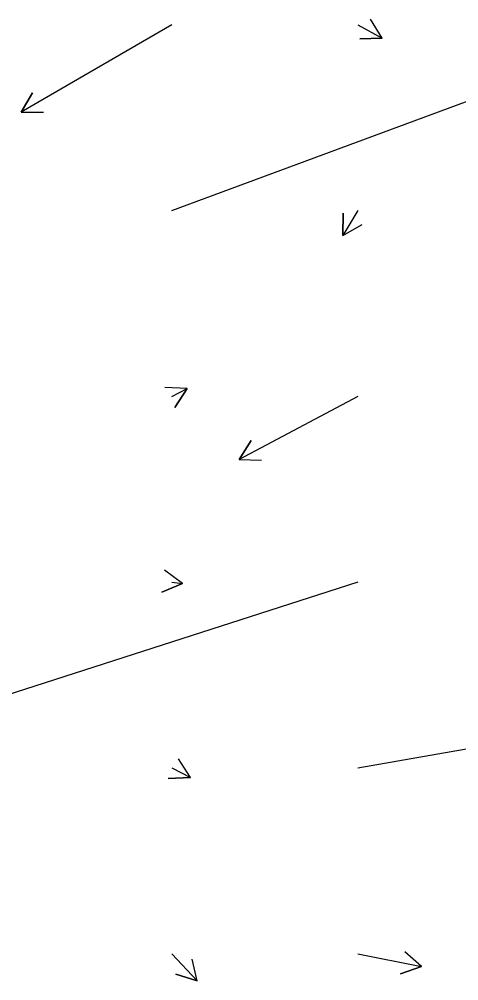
# Model space of a CAD drawing. Extents: x 954385 to 988206, y 1868364 to 1924553.
# Drawn here: x 987316 to 987434.3, y 1869911.6 to 1870170.5 of the extents above; entities that cross this region are included whole.
import ezdxf

# ---------------------------------------------------------------- set-up
doc = ezdxf.new("R2010")
doc.units = 0
doc.layers.add('Slopes', color=7, linetype='Continuous')

msp = doc.modelspace()

# ---------------------------------------------------------------- linework, layer by layer
at = {"layer": 'Slopes'}
for points in [[(987357.13, 1870168.93), (987316.58, 1870145.43), (987319.57, 1870150.63), (987316.58, 1870145.43), (987322.58, 1870145.44)], [(987407.13, 1870168.93), (987413.7, 1870165.33), (987407.7, 1870165.19), (987413.7, 1870165.33), (987410.59, 1870170.46)], [(987357.13, 1870118.93), (987447.57, 1870152.42), (987443.74, 1870147.8), (987447.57, 1870152.42), (987441.66, 1870153.43)], [(987407.13, 1870118.93), (987403.14, 1870112.28), (987403.24, 1870118.28), (987403.14, 1870112.28), (987408.38, 1870115.19)], [(987357.13, 1870068.93), (987361.21, 1870071.02), (987357.96, 1870065.98), (987361.21, 1870071.02), (987355.21, 1870071.32)], [(987407.13, 1870068.93), (987375.27, 1870051.93), (987378.44, 1870057.02), (987375.27, 1870051.93), (987381.26, 1870051.73)], [(987357.13, 1870018.93), (987359.96, 1870018.59), (987354.44, 1870016.23), (987359.96, 1870018.59), (987355.16, 1870022.19)], [(987407.13, 1870018.93), (987259.65, 1869971.51), (987263.68, 1869975.96), (987259.65, 1869971.51), (987265.51, 1869970.25)], [(987407.13, 1869968.93), (987539.44, 1869992.08), (987534.84, 1869988.23), (987539.44, 1869992.08), (987533.81, 1869994.14)], [(987357.13, 1869968.93), (987362.11, 1869966.33), (987356.12, 1869966.07), (987362.11, 1869966.33), (987358.89, 1869971.39)], [(987407.13, 1869918.93), (987424.35, 1869915.44), (987418.66, 1869913.53), (987424.35, 1869915.44), (987419.85, 1869919.41)], [(987357.13, 1869918.93), (987363.95, 1869911.64), (987358.21, 1869913.38), (987363.95, 1869911.64), (987362.59, 1869917.48)]]:
    msp.add_lwpolyline(points, dxfattribs=at)

doc.saveas('drawing.dxf')
